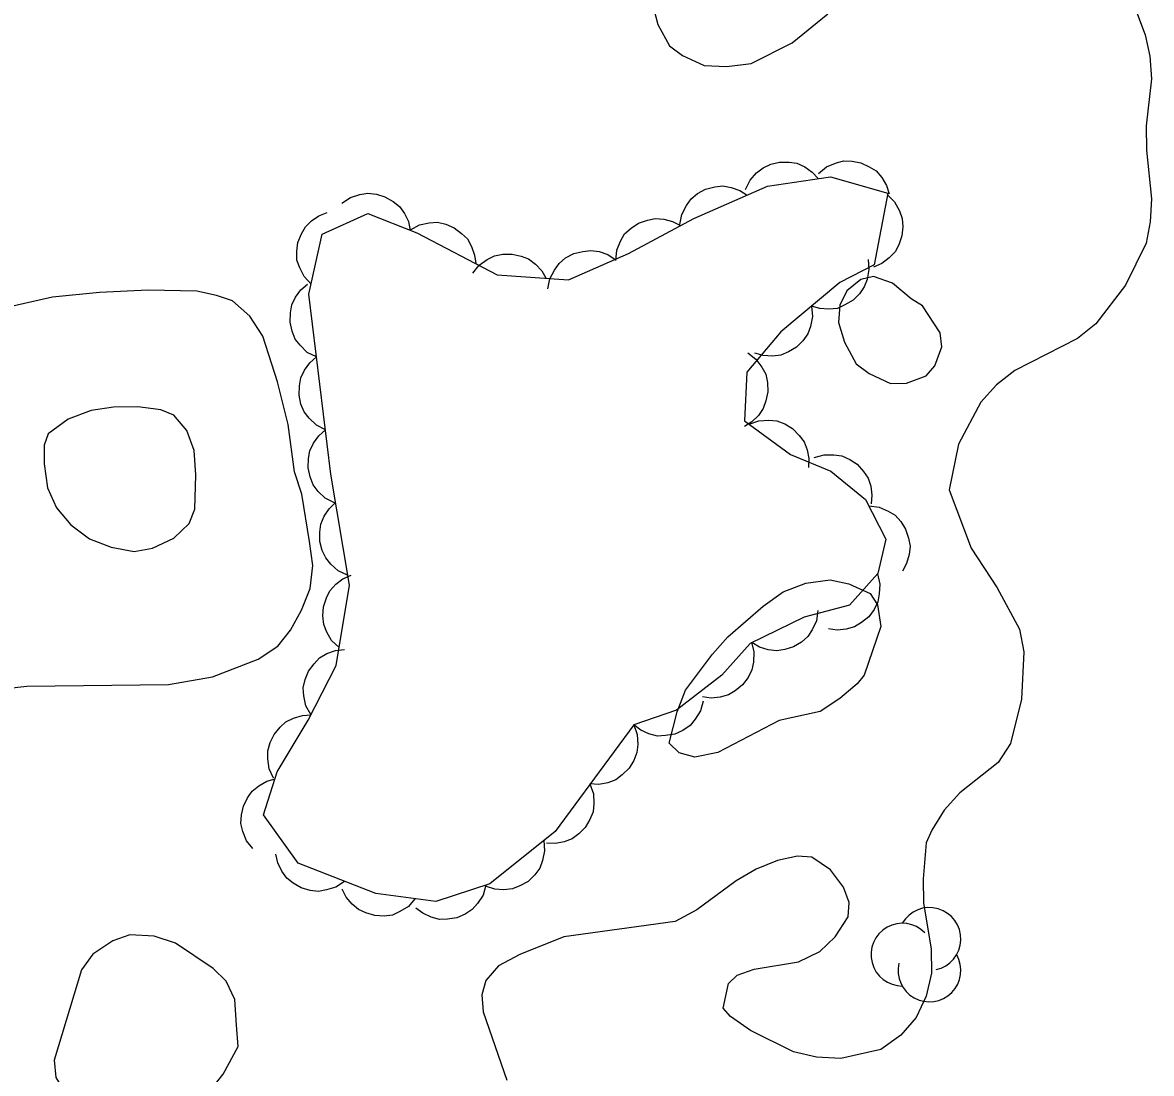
# Model space of a CAD drawing. Extents: x 282461 to 284471, y 5554090 to 5557646.
# Drawn here: x 283202.75 to 283248.67, y 5556269.25 to 5556311.98 of the extents above; entities that cross this region are included whole.
import ezdxf

# ---------------------------------------------------------------- set-up
doc = ezdxf.new("R2010")
doc.units = 0
doc.layers.add('Niveau 2', color=7, linetype='Continuous')
doc.layers.add('Niveau 44', color=7, linetype='Continuous')

msp = doc.modelspace()

# ---------------------------------------------------------------- linework, layer by layer
at = {"layer": 'Niveau 2'}
for points in [[(283228.35, 5556312.84), (283228.59, 5556311.91), (283229.07, 5556311.04), (283229.59, 5556310.64), (283230.47, 5556310.24), (283231.4, 5556310.2), (283232.39, 5556310.32), (283234.06, 5556311.16), (283235.5, 5556312.34)], [(283248.06, 5556312.42), (283248.42, 5556311.49), (283248.6, 5556310.62), (283248.67, 5556309.7), (283248.46, 5556307.78), (283248.47, 5556306.79), (283248.67, 5556304.81), (283248.62, 5556303.88), (283248.46, 5556303.01), (283247.61, 5556301.31), (283246.41, 5556299.73), (283245.66, 5556299.14), (283243.11, 5556297.83), (283242.37, 5556297.25), (283241.73, 5556296.54), (283240.82, 5556294.84), (283240.44, 5556292.98), (283241.34, 5556290.61), (283242.4, 5556288.99), (283243.3, 5556287.32), (283243.48, 5556286.39), (283243.39, 5556284.47), (283242.94, 5556282.66), (283242.43, 5556281.9), (283240.87, 5556280.66), (283240.24, 5556279.96), (283239.73, 5556279.14), (283239.5, 5556278.62)], [(283239.36, 5556300.47), (283238.89, 5556300.75), (283238.13, 5556301.38), (283237.37, 5556301.66), (283236.85, 5556301.54), (283236.28, 5556301.07), (283235.99, 5556300.49), (283235.94, 5556299.79), (283236.18, 5556298.98), (283236.66, 5556298.11), (283237.19, 5556297.71), (283238.06, 5556297.31), (283238.7, 5556297.32), (283239.51, 5556297.62), (283239.86, 5556298.03), (283240.14, 5556298.79), (283240.07, 5556299.37), (283239.36, 5556300.47)], [(283200.14, 5556284.68), (283202.92, 5556285), (283208.68, 5556285.06), (283210.47, 5556285.38), (283212.33, 5556286.09), (283213.13, 5556286.63), (283213.65, 5556287.27), (283214.1, 5556288.09), (283214.44, 5556288.97), (283214.55, 5556289.9), (283214.42, 5556290.88), (283214.11, 5556292.8), (283213.81, 5556293.72), (283213.55, 5556295.64), (283213.12, 5556297.38), (283212.52, 5556299.23), (283211.99, 5556300.04), (283211.28, 5556300.67), (283210.64, 5556300.89), (283209.83, 5556301.06), (283207.85, 5556301.1), (283205.87, 5556301.01), (283203.96, 5556300.82), (283202.1, 5556300.39)], [(283209.73, 5556294.58), (283209.43, 5556295.39), (283208.9, 5556296.02), (283208.37, 5556296.24), (283207.44, 5556296.35), (283206.45, 5556296.34), (283205.53, 5556296.21), (283204.6, 5556295.85), (283203.79, 5556295.26), (283203.63, 5556294.8), (283203.63, 5556294.04), (283203.76, 5556293.06), (283204.12, 5556292.25), (283204.71, 5556291.56), (283205.47, 5556290.99), (283206.35, 5556290.65), (283207.28, 5556290.48), (283208.03, 5556290.61), (283208.9, 5556291.02), (283209.53, 5556291.61), (283209.76, 5556292.2), (283209.8, 5556293.59), (283209.73, 5556294.58)], [(283236.98, 5556285.44), (283236.7, 5556285.09), (283236, 5556284.5), (283235.2, 5556283.97), (283233.52, 5556283.6), (283231.03, 5556282.3), (283230.1, 5556282.11), (283229.46, 5556282.28), (283229.05, 5556282.68), (283229.38, 5556283.96), (283229.72, 5556284.84), (283230.81, 5556286.3), (283231.44, 5556287.01), (283232.88, 5556288.25), (283233.69, 5556288.84), (283234.61, 5556289.19), (283235.6, 5556289.32), (283236.36, 5556289.16), (283237.23, 5556288.76), (283237.53, 5556288.3), (283237.66, 5556287.43), (283236.98, 5556285.44)], [(283239.5, 5556278.62), (283239.39, 5556277.16), (283239.4, 5556276.17), (283239.71, 5556274.31), (283239.72, 5556273.32), (283239.5, 5556272.39), (283239.1, 5556271.52), (283238.47, 5556270.81), (283237.66, 5556270.22), (283236.03, 5556269.86), (283235.05, 5556269.91), (283234.11, 5556270.13), (283232.36, 5556270.99), (283231.54, 5556271.56), (283231.25, 5556271.91), (283231.47, 5556272.9), (283231.82, 5556273.25), (283232.51, 5556273.49), (283234.31, 5556273.79), (283235.18, 5556274.21), (283235.81, 5556274.8), (283236.33, 5556275.62), (283236.38, 5556276.2), (283236.14, 5556276.83), (283235.61, 5556277.53), (283234.85, 5556278.04), (283234.27, 5556278.09), (283233.46, 5556277.91), (283232.59, 5556277.55), (283231.78, 5556277.08), (283230.17, 5556275.9), (283229.3, 5556275.43), (283224.77, 5556274.81), (283222.98, 5556274.09), (283222.11, 5556273.62), (283221.59, 5556273.03), (283221.43, 5556272.45), (283221.49, 5556271.75), (283222.45, 5556268.97)], [(283211.45, 5556271.21), (283211.38, 5556272.25), (283211.03, 5556273), (283210.5, 5556273.52), (283208.97, 5556274.55), (283208.1, 5556274.83), (283207.11, 5556274.88), (283206.42, 5556274.64), (283205.61, 5556274.1), (283205.15, 5556273.46), (283204.03, 5556269.79), (283204.1, 5556269.09), (283204.45, 5556268.51), (283205.8, 5556267.89), (283206.67, 5556267.67), (283207.66, 5556267.68), (283208.65, 5556267.8), (283209.57, 5556268.16), (283210.44, 5556268.64), (283210.9, 5556269.22), (283211.52, 5556270.34), (283211.45, 5556271.21)]]:
    msp.add_lwpolyline(points, dxfattribs=at)
at = {"layer": 'Niveau 44'}
for points in [[(283232.16, 5556305.2), (283232.34, 5556305.57), (283232.61, 5556305.87), (283232.87, 5556306.08), (283233.19, 5556306.22), (283233.54, 5556306.31), (283233.93, 5556306.3), (283234.25, 5556306.26), (283234.57, 5556306.11), (283234.87, 5556305.9), (283235.11, 5556305.64)], [(283235.13, 5556305.85), (283235.45, 5556306.12), (283235.82, 5556306.27), (283236.14, 5556306.36), (283236.49, 5556306.35), (283236.85, 5556306.28), (283237.19, 5556306.12), (283237.47, 5556305.95), (283237.7, 5556305.68), (283237.89, 5556305.36), (283238, 5556305.02)], [(283227.61, 5556283.42), (283224.41, 5556279.09), (283221.76, 5556276.96), (283219.56, 5556276.24), (283217.12, 5556276.56), (283213.96, 5556277.8), (283212.55, 5556279.76), (283213.11, 5556281.51), (283214.36, 5556283.62), (283215.5, 5556285.84), (283216.04, 5556289.1), (283215.29, 5556293.62), (283214.39, 5556300.94), (283214.94, 5556303.38), (283216.79, 5556304.22), (283218.78, 5556303.43), (283222.05, 5556301.72), (283224.96, 5556301.52), (283227.39, 5556302.59), (283230.05, 5556304.02), (283233.05, 5556305.33), (283235.61, 5556305.71), (283237.94, 5556305.04), (283237.39, 5556302.13), (283236, 5556301.41), (283233.59, 5556299.41), (283232.21, 5556297.77), (283232.12, 5556295.79), (283233.99, 5556294.42), (283235.63, 5556293.74), (283237.04, 5556292.59), (283237.87, 5556290.98), (283237.54, 5556289.58), (283236.39, 5556288.29), (283234.54, 5556287.8), (283232.34, 5556286.73), (283231.19, 5556285.44), (283229.35, 5556284.02), (283227.61, 5556283.42)], [(283215.74, 5556304.64), (283216.08, 5556304.87), (283216.47, 5556304.99), (283216.79, 5556305.05), (283217.14, 5556305.01), (283217.49, 5556304.9), (283217.82, 5556304.7), (283218.08, 5556304.51), (283218.28, 5556304.22), (283218.44, 5556303.89), (283218.52, 5556303.53)], [(283229.49, 5556303.77), (283229.56, 5556304.18), (283229.75, 5556304.54), (283229.94, 5556304.81), (283230.21, 5556305.03), (283230.53, 5556305.21), (283230.91, 5556305.3), (283231.23, 5556305.34), (283231.57, 5556305.28), (283231.92, 5556305.16), (283232.22, 5556304.97)], [(283237.93, 5556304.98), (283238.22, 5556304.69), (283238.42, 5556304.33), (283238.53, 5556304.02), (283238.56, 5556303.67), (283238.52, 5556303.31), (283238.39, 5556302.95), (283238.24, 5556302.66), (283238, 5556302.41), (283237.7, 5556302.19), (283237.37, 5556302.04)], [(283214.48, 5556301.34), (283214.2, 5556301.65), (283214.02, 5556302.01), (283213.91, 5556302.32), (283213.9, 5556302.67), (283213.95, 5556303.04), (283214.09, 5556303.39), (283214.25, 5556303.68), (283214.5, 5556303.92), (283214.8, 5556304.13), (283215.14, 5556304.26)], [(283226.88, 5556302.31), (283226.92, 5556302.73), (283227.07, 5556303.1), (283227.24, 5556303.39), (283227.5, 5556303.62), (283227.8, 5556303.83), (283228.17, 5556303.95), (283228.48, 5556304.02), (283228.83, 5556303.99), (283229.19, 5556303.89), (283229.51, 5556303.73)], [(283218.53, 5556303.56), (283218.89, 5556303.76), (283219.29, 5556303.84), (283219.62, 5556303.86), (283219.96, 5556303.78), (283220.3, 5556303.64), (283220.6, 5556303.41), (283220.84, 5556303.19), (283221.01, 5556302.88), (283221.13, 5556302.53), (283221.18, 5556302.18)], [(283224.12, 5556301.15), (283224.2, 5556301.56), (283224.38, 5556301.92), (283224.57, 5556302.19), (283224.84, 5556302.41), (283225.17, 5556302.59), (283225.54, 5556302.68), (283225.86, 5556302.72), (283226.2, 5556302.67), (283226.55, 5556302.55), (283226.86, 5556302.35)], [(283221.07, 5556301.79), (283221.32, 5556302.12), (283221.65, 5556302.35), (283221.95, 5556302.5), (283222.29, 5556302.57), (283222.66, 5556302.57), (283223.03, 5556302.48), (283223.33, 5556302.37), (283223.61, 5556302.16), (283223.87, 5556301.89), (283224.05, 5556301.58)], [(283237.14, 5556302.35), (283237.18, 5556301.94), (283237.1, 5556301.54), (283236.99, 5556301.23), (283236.79, 5556300.95), (283236.53, 5556300.69), (283236.2, 5556300.5), (283235.9, 5556300.36), (283235.55, 5556300.33), (283235.18, 5556300.35), (283234.84, 5556300.45)], [(283214.7, 5556298.39), (283214.33, 5556298.57), (283214.04, 5556298.86), (283213.84, 5556299.11), (283213.71, 5556299.44), (283213.63, 5556299.8), (283213.65, 5556300.18), (283213.7, 5556300.5), (283213.85, 5556300.82), (283214.07, 5556301.11), (283214.34, 5556301.35)], [(283234.84, 5556300.45), (283234.88, 5556300.03), (283234.8, 5556299.63), (283234.69, 5556299.32), (283234.49, 5556299.04), (283234.23, 5556298.78), (283233.9, 5556298.59), (283233.6, 5556298.46), (283233.25, 5556298.42), (283232.88, 5556298.44), (283232.54, 5556298.54)], [(283232.25, 5556298.55), (283232.58, 5556298.3), (283232.82, 5556297.97), (283232.98, 5556297.68), (283233.05, 5556297.34), (283233.07, 5556296.97), (283232.99, 5556296.6), (283232.88, 5556296.29), (283232.68, 5556296.01), (283232.42, 5556295.75), (283232.11, 5556295.56)], [(283215.07, 5556295.42), (283214.7, 5556295.61), (283214.41, 5556295.89), (283214.2, 5556296.15), (283214.07, 5556296.47), (283214, 5556296.83), (283214.01, 5556297.21), (283214.06, 5556297.54), (283214.22, 5556297.85), (283214.43, 5556298.15), (283214.7, 5556298.39)], [(283232.3, 5556295.65), (283232.7, 5556295.79), (283233.1, 5556295.81), (283233.43, 5556295.79), (283233.76, 5556295.66), (283234.07, 5556295.47), (283234.34, 5556295.19), (283234.54, 5556294.94), (283234.66, 5556294.61), (283234.73, 5556294.25), (283234.72, 5556293.89)], [(283215.43, 5556292.45), (283215.06, 5556292.64), (283214.77, 5556292.92), (283214.57, 5556293.18), (283214.44, 5556293.51), (283214.36, 5556293.87), (283214.38, 5556294.25), (283214.43, 5556294.57), (283214.58, 5556294.88), (283214.8, 5556295.18), (283215.07, 5556295.42)], [(283234.95, 5556294.29), (283235.35, 5556294.41), (283235.75, 5556294.41), (283236.08, 5556294.37), (283236.4, 5556294.22), (283236.7, 5556294.02), (283236.95, 5556293.73), (283237.14, 5556293.46), (283237.25, 5556293.13), (283237.3, 5556292.76), (283237.27, 5556292.41)], [(283215.97, 5556289.51), (283215.59, 5556289.69), (283215.29, 5556289.96), (283215.08, 5556290.21), (283214.93, 5556290.52), (283214.84, 5556290.88), (283214.84, 5556291.26), (283214.88, 5556291.59), (283215.02, 5556291.91), (283215.22, 5556292.21), (283215.48, 5556292.46)], [(283237.17, 5556292.33), (283237.59, 5556292.28), (283237.96, 5556292.12), (283238.24, 5556291.95), (283238.47, 5556291.69), (283238.67, 5556291.38), (283238.79, 5556291.01), (283238.85, 5556290.69), (283238.81, 5556290.35), (283238.71, 5556289.99), (283238.54, 5556289.67)], [(283215.62, 5556286.57), (283215.32, 5556286.85), (283215.12, 5556287.2), (283215, 5556287.51), (283214.96, 5556287.86), (283214.99, 5556288.23), (283215.11, 5556288.59), (283215.25, 5556288.88), (283215.49, 5556289.14), (283215.78, 5556289.36), (283216.11, 5556289.51)], [(283237.52, 5556289.56), (283237.62, 5556289.15), (283237.6, 5556288.75), (283237.54, 5556288.43), (283237.39, 5556288.11), (283237.17, 5556287.82), (283236.87, 5556287.58), (283236.59, 5556287.41), (283236.25, 5556287.32), (283235.89, 5556287.28), (283235.53, 5556287.33)], [(283235.1, 5556288.07), (283235.04, 5556287.66), (283234.87, 5556287.29), (283234.69, 5556287.02), (283234.43, 5556286.79), (283234.11, 5556286.6), (283233.75, 5556286.49), (283233.43, 5556286.43), (283233.08, 5556286.48), (283232.73, 5556286.59), (283232.41, 5556286.77)], [(283232.4, 5556286.79), (283232.5, 5556286.39), (283232.48, 5556285.98), (283232.42, 5556285.66), (283232.26, 5556285.35), (283232.04, 5556285.05), (283231.74, 5556284.81), (283231.47, 5556284.64), (283231.13, 5556284.55), (283230.76, 5556284.51), (283230.41, 5556284.56)], [(283214.47, 5556283.84), (283214.27, 5556284.2), (283214.19, 5556284.6), (283214.16, 5556284.93), (283214.24, 5556285.27), (283214.38, 5556285.61), (283214.61, 5556285.91), (283214.83, 5556286.15), (283215.13, 5556286.33), (283215.48, 5556286.45), (283215.84, 5556286.49)], [(283230.43, 5556284.39), (283230.33, 5556283.99), (283230.11, 5556283.65), (283229.9, 5556283.4), (283229.61, 5556283.2), (283229.28, 5556283.05), (283228.9, 5556282.99), (283228.57, 5556282.97), (283228.23, 5556283.06), (283227.9, 5556283.21), (283227.61, 5556283.42)], [(283212.96, 5556281.26), (283212.78, 5556281.64), (283212.72, 5556282.04), (283212.72, 5556282.37), (283212.82, 5556282.7), (283212.98, 5556283.03), (283213.22, 5556283.33), (283213.46, 5556283.55), (283213.77, 5556283.7), (283214.13, 5556283.81), (283214.48, 5556283.83)], [(283227.61, 5556283.42), (283227.75, 5556283.03), (283227.77, 5556282.62), (283227.74, 5556282.3), (283227.61, 5556281.97), (283227.42, 5556281.66), (283227.14, 5556281.39), (283226.88, 5556281.19), (283226.56, 5556281.07), (283226.19, 5556281), (283225.83, 5556281.02)], [(283212.11, 5556278.39), (283211.85, 5556278.71), (283211.71, 5556279.09), (283211.63, 5556279.41), (283211.65, 5556279.76), (283211.73, 5556280.12), (283211.9, 5556280.46), (283212.08, 5556280.73), (283212.36, 5556280.95), (283212.68, 5556281.13), (283213.02, 5556281.23)], [(283225.83, 5556281.02), (283225.97, 5556280.62), (283225.99, 5556280.22), (283225.96, 5556279.89), (283225.83, 5556279.57), (283225.64, 5556279.25), (283225.37, 5556278.99), (283225.11, 5556278.79), (283224.78, 5556278.67), (283224.42, 5556278.6), (283224.06, 5556278.61)], [(283223.95, 5556278.72), (283223.98, 5556278.3), (283223.9, 5556277.91), (283223.79, 5556277.6), (283223.58, 5556277.32), (283223.31, 5556277.06), (283222.98, 5556276.88), (283222.68, 5556276.75), (283222.33, 5556276.72), (283221.96, 5556276.74), (283221.62, 5556276.85)], [(283215.84, 5556277.06), (283215.49, 5556276.83), (283215.11, 5556276.71), (283214.78, 5556276.65), (283214.44, 5556276.69), (283214.08, 5556276.79), (283213.76, 5556276.99), (283213.5, 5556277.19), (283213.29, 5556277.47), (283213.13, 5556277.81), (283213.05, 5556278.16)], [(283221.59, 5556276.9), (283221.48, 5556276.5), (283221.26, 5556276.16), (283221.04, 5556275.91), (283220.75, 5556275.72), (283220.41, 5556275.58), (283220.03, 5556275.52), (283219.71, 5556275.51), (283219.37, 5556275.6), (283219.03, 5556275.76), (283218.75, 5556275.97)], [(283218.71, 5556276.35), (283218.44, 5556276.04), (283218.09, 5556275.83), (283217.79, 5556275.69), (283217.45, 5556275.65), (283217.08, 5556275.67), (283216.71, 5556275.78), (283216.41, 5556275.91), (283216.15, 5556276.13), (283215.91, 5556276.42), (283215.75, 5556276.74)]]:
    msp.add_lwpolyline(points, dxfattribs=at)
for centre, start, end in [((283239.638, 5556274.717), 282.2692, 149.7263), ((283238.54, 5556274.079), 44.1154, 269.804), ((283239.638, 5556273.44), 166.9369, 29.6212)]:
    msp.add_arc(centre, 1.277, start, end, dxfattribs=at)

doc.saveas('drawing.dxf')
